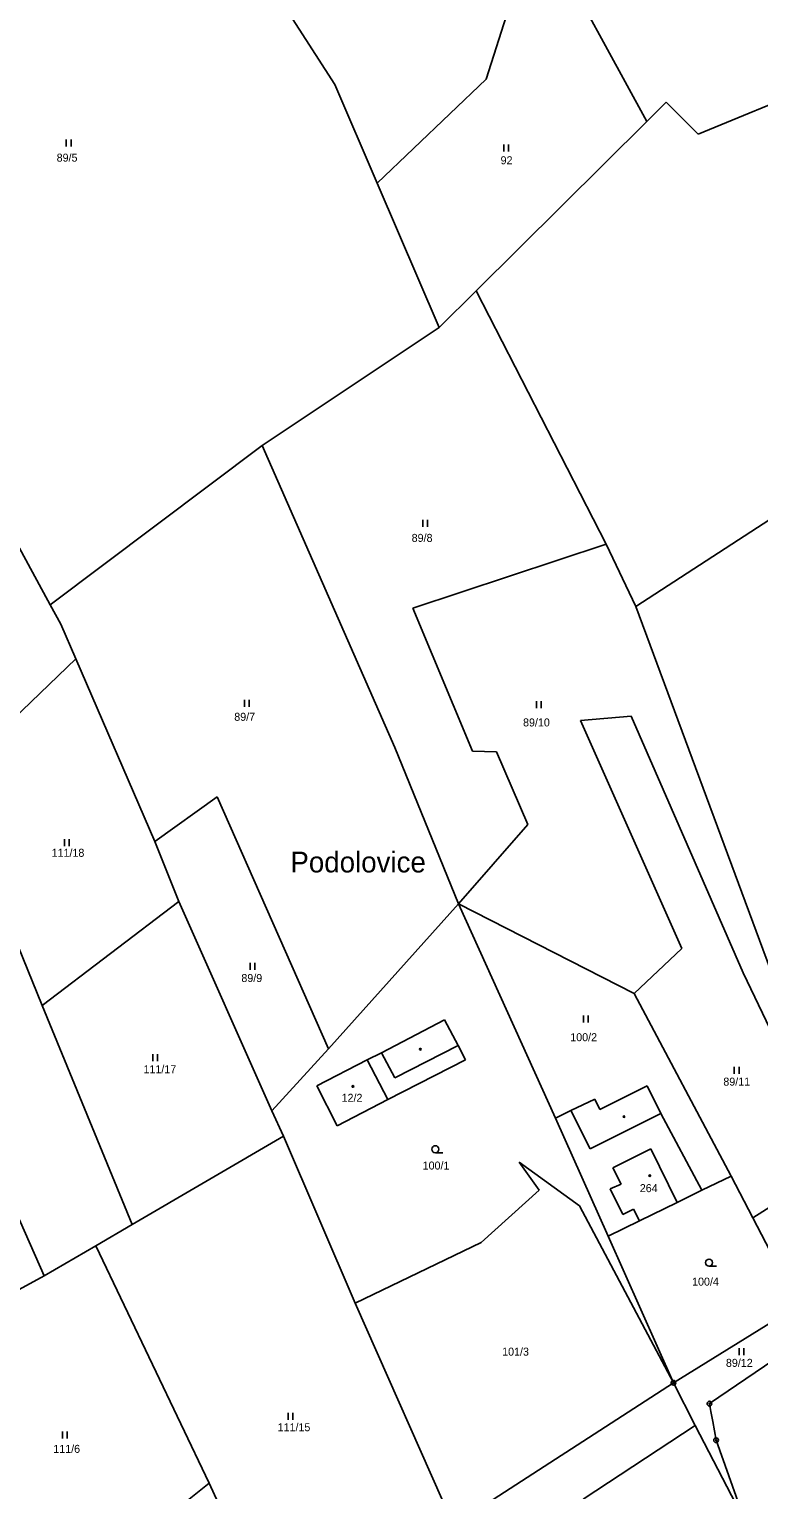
# Model space of a CAD drawing. Extents: x -445050 to -440454, y -1134563 to -1129741.
# Drawn here: x -441737.9 to -441582.9, y -1130227.9 to -1129917.7 of the extents above; entities that cross this region are included whole.
import ezdxf

# ---------------------------------------------------------------- set-up
doc = ezdxf.new("R2010")
doc.units = 0
for name, color, linetype in [('Vrstva 1', 7, 'Continuous'), ('Vrstva 15', 7, 'Continuous'), ('Vrstva 18', 7, 'Continuous'), ('Vrstva 19', 7, 'Continuous'), ('Vrstva 24', 7, 'Continuous'), ('Vrstva 25', 7, 'Continuous'), ('Vrstva 3', 7, 'Continuous'), ('Vrstva 37', 7, 'Continuous'), ('Vrstva 4', 7, 'Continuous'), ('Vrstva 6', 7, 'Continuous')]:
    doc.layers.add(name, color=color, linetype=linetype)

msp = doc.modelspace()

# ---------------------------------------------------------------- linework, layer by layer
at = {"layer": 'Vrstva 1'}
for p, q in [((-441750.25, -1130147.44), (-441734.78, -1130182.52)), ((-441574.56, -1130188.81), (-441584.21, -1130170.2)), ((-441601.07, -1130205.21), (-441574.56, -1130188.81)), ((-441571.71, -1130194.88), (-441593.42, -1130209.64)), ((-441593.42, -1130209.64), (-441593.12, -1130211.31)), ((-441593.12, -1130211.31), (-441592.73, -1130213.46)), ((-441592.73, -1130213.46), (-441592.01, -1130217.41)), ((-441596.42, -1130214.25), (-441585.86, -1130234.77)), ((-441592.01, -1130217.41), (-441585.86, -1130234.77))]:
    msp.add_line(p, q, dxfattribs=at)
for points in [[(-441742.8, -1130022.71), (-441733.46, -1130039.96)], [(-441733.46, -1130039.96), (-441731.23, -1130044.08)], [(-441731.23, -1130044.08), (-441728.06, -1130051.4)], [(-441728.06, -1130051.4), (-441711.25, -1130090.21)], [(-441711.25, -1130090.21), (-441706.15, -1130102.94)], [(-441706.15, -1130102.94), (-441686.38, -1130147.47)], [(-441646.7, -1130103.47), (-441674.35, -1130134.24)], [(-441626.13, -1130148.99), (-441646.7, -1130103.47)], [(-441609.42, -1130122.49), (-441646.7, -1130103.47)], [(-441588.84, -1130161.29), (-441609.42, -1130122.49)], [(-441649.68, -1130128.14), (-441663.11, -1130135.09)], [(-441646.83, -1130133.54), (-441649.68, -1130128.14)], [(-441674.35, -1130134.24), (-441686.38, -1130147.47)], [(-441663.11, -1130135.09), (-441666.1, -1130136.63)], [(-441645.26, -1130136.62), (-441646.83, -1130133.54)], [(-441666.1, -1130136.63), (-441676.83, -1130142.15)], [(-441661.75, -1130145.01), (-441645.26, -1130136.62)], [(-441676.83, -1130142.15), (-441672.51, -1130150.64)], [(-441606.67, -1130142.15), (-441616.69, -1130147.14)], [(-441603.76, -1130148.01), (-441606.67, -1130142.15)], [(-441672.51, -1130150.64), (-441661.75, -1130145.01)], [(-441617.78, -1130144.93), (-441622.84, -1130147.39)], [(-441616.69, -1130147.14), (-441617.78, -1130144.93)], [(-441686.38, -1130147.47), (-441683.92, -1130152.85)], [(-441622.84, -1130147.39), (-441626.13, -1130148.99)], [(-441595.04, -1130164.32), (-441603.76, -1130148.01)], [(-441614.95, -1130174.07), (-441626.13, -1130148.99)], [(-441683.92, -1130152.85), (-441668.65, -1130188.29)], [(-441621.04, -1130167.61), (-441633.83, -1130158.34)], [(-441633.83, -1130158.34), (-441629.62, -1130164.31)], [(-441629.62, -1130164.31), (-441641.95, -1130175.42)], [(-441600.29, -1130166.89), (-441595.04, -1130164.32)], [(-441595.04, -1130164.32), (-441588.84, -1130161.29)], [(-441584.21, -1130170.2), (-441588.84, -1130161.29)], [(-441608.3, -1130170.81), (-441600.29, -1130166.89)], [(-441601.07, -1130205.21), (-441621.04, -1130167.61)], [(-441614.95, -1130174.07), (-441608.3, -1130170.81)], [(-441641.95, -1130175.42), (-441668.65, -1130188.29)], [(-441601.07, -1130205.21), (-441614.95, -1130174.07)], [(-441734.78, -1130182.52), (-441765.82, -1130199.44)], [(-441668.65, -1130188.29), (-441647.79, -1130235.47)], [(-441601.07, -1130205.21), (-441647.79, -1130235.47)], [(-441596.42, -1130214.25), (-441601.07, -1130205.21)], [(-441712.43, -1130236.73), (-441699.67, -1130226.51)], [(-441699.67, -1130226.51), (-441687.84, -1130252.36)]]:
    msp.add_lwpolyline(points, dxfattribs=at)
at = {"layer": 'Vrstva 24'}
for centre, radius in [((-441601.07, -1130205.21), 0.5), ((-441601.07, -1130205.21), 0.1), ((-441593.42, -1130209.64), 0.5), ((-441593.42, -1130209.64), 0.1), ((-441592.01, -1130217.41), 0.5), ((-441592.01, -1130217.41), 0.1)]:
    msp.add_circle(centre, radius, dxfattribs=at)
at = {"layer": 'Vrstva 25'}
for p, q in [((-441730.05, -1129942.63), (-441730.05, -1129941.13)), ((-441729.05, -1129942.63), (-441729.05, -1129941.13)), ((-441637.13, -1129943.67), (-441637.13, -1129942.17)), ((-441636.13, -1129943.67), (-441636.13, -1129942.17)), ((-441654.32, -1130023.39), (-441654.32, -1130021.89)), ((-441653.32, -1130023.39), (-441653.32, -1130021.89)), ((-441692.19, -1130061.61), (-441692.19, -1130060.11)), ((-441691.19, -1130061.61), (-441691.19, -1130060.11)), ((-441630.19, -1130061.94), (-441630.19, -1130060.44)), ((-441629.19, -1130061.94), (-441629.19, -1130060.44)), ((-441730.45, -1130091.21), (-441730.45, -1130089.71)), ((-441729.45, -1130091.21), (-441729.45, -1130089.71)), ((-441691, -1130117.51), (-441691, -1130116.01)), ((-441690, -1130117.51), (-441690, -1130116.01)), ((-441620.16, -1130128.67), (-441620.16, -1130127.17)), ((-441619.16, -1130128.67), (-441619.16, -1130127.17)), ((-441711.66, -1130136.91), (-441711.66, -1130135.41)), ((-441710.66, -1130136.91), (-441710.66, -1130135.41)), ((-441588.14, -1130139.61), (-441588.14, -1130138.11)), ((-441587.14, -1130139.61), (-441587.14, -1130138.11)), ((-441651.65, -1130156.34), (-441650.05, -1130156.34)), ((-441593.5, -1130180.44), (-441591.9, -1130180.44)), ((-441587.11, -1130199.32), (-441587.11, -1130197.82)), ((-441586.11, -1130199.32), (-441586.11, -1130197.82)), ((-441682.95, -1130213.1), (-441682.95, -1130211.6)), ((-441681.95, -1130213.1), (-441681.95, -1130211.6)), ((-441730.87, -1130217.03), (-441730.87, -1130215.53)), ((-441729.87, -1130217.03), (-441729.87, -1130215.53))]:
    msp.add_line(p, q, dxfattribs=at)
for centre, radius in [((-441654.85, -1130134.35), 0.175), ((-441669.17, -1130142.26), 0.175), ((-441611.58, -1130148.67), 0.175), ((-441651.65, -1130155.59), 0.75), ((-441606.09, -1130161.21), 0.175), ((-441593.5, -1130179.69), 0.75)]:
    msp.add_circle(centre, radius, dxfattribs=at)
at = {"layer": 'Vrstva 3'}
for points in [[(-441666.1, -1130136.63), (-441676.83, -1130142.15)], [(-441666.1, -1130136.63), (-441661.75, -1130145.01)], [(-441676.83, -1130142.15), (-441672.51, -1130150.64)], [(-441672.51, -1130150.64), (-441661.75, -1130145.01)], [(-441605.84, -1130155.54), (-441613.94, -1130159.58)], [(-441600.29, -1130166.89), (-441605.84, -1130155.54)], [(-441613.94, -1130159.58), (-441612.21, -1130162.99)], [(-441612.21, -1130162.99), (-441614.51, -1130164.03)], [(-441614.51, -1130164.03), (-441611.83, -1130169.43)], [(-441608.3, -1130170.81), (-441600.29, -1130166.89)], [(-441611.83, -1130169.43), (-441609.59, -1130168.31)], [(-441609.59, -1130168.31), (-441608.3, -1130170.81)]]:
    msp.add_lwpolyline(points, dxfattribs=at)
at = {"layer": 'Vrstva 37'}
for centre in [(-441669.17, -1130142.26), (-441606.09, -1130161.21)]:
    msp.add_circle(centre, 0.175, dxfattribs=at)
at = {"layer": 'Vrstva 4'}
for points in [[(-441663.11, -1130135.09), (-441660.26, -1130140.44)], [(-441660.26, -1130140.44), (-441646.83, -1130133.54)], [(-441666.1, -1130136.63), (-441661.75, -1130145.01)], [(-441618.76, -1130155.48), (-441622.84, -1130147.39)], [(-441603.76, -1130148.01), (-441618.76, -1130155.48)], [(-441605.84, -1130155.54), (-441613.94, -1130159.58)], [(-441600.29, -1130166.89), (-441605.84, -1130155.54)], [(-441613.94, -1130159.58), (-441612.21, -1130162.99)], [(-441612.21, -1130162.99), (-441614.51, -1130164.03)], [(-441614.51, -1130164.03), (-441611.83, -1130169.43)], [(-441611.83, -1130169.43), (-441609.59, -1130168.31)], [(-441609.59, -1130168.31), (-441608.3, -1130170.81)]]:
    msp.add_lwpolyline(points, dxfattribs=at)
at = {"layer": 'Vrstva 6'}
for points in [[(-441673.03, -1129929.43), (-441700.5, -1129886.72)], [(-441630.11, -1129894.56), (-441640.87, -1129928.28)], [(-441628.48, -1129897.43), (-441606.73, -1129937.28)], [(-441546.94, -1129919.91), (-441595.83, -1129939.98)], [(-441640.87, -1129928.28), (-441664.02, -1129950.39)], [(-441673.03, -1129929.43), (-441664.02, -1129950.39)], [(-441602.61, -1129933.19), (-441606.73, -1129937.28)], [(-441602.61, -1129933.19), (-441595.83, -1129939.98)], [(-441606.73, -1129937.28), (-441643.01, -1129973.28)], [(-441664.02, -1129950.39), (-441650.85, -1129981.05)], [(-441643.01, -1129973.28), (-441650.85, -1129981.05)], [(-441643.01, -1129973.28), (-441615.33, -1130027.07)], [(-441650.85, -1129981.05), (-441688.47, -1130006.1)], [(-441688.47, -1130006.1), (-441733.46, -1130039.96)], [(-441660.23, -1130070.26), (-441688.47, -1130006.1)], [(-441609.05, -1130040.34), (-441569.72, -1130014.77)], [(-441615.33, -1130027.07), (-441656.42, -1130040.64)], [(-441615.33, -1130027.07), (-441609.05, -1130040.34)], [(-441656.42, -1130040.64), (-441643.78, -1130071.04)], [(-441609.05, -1130040.34), (-441579.73, -1130119.37)], [(-441754.73, -1130077.09), (-441728.06, -1130051.4)], [(-441620.84, -1130064.5), (-441610.04, -1130063.64)], [(-441599.28, -1130112.98), (-441620.84, -1130064.5)], [(-441610.04, -1130063.64), (-441586.26, -1130118.12)], [(-441646.7, -1130103.47), (-441660.23, -1130070.26)], [(-441643.78, -1130071.04), (-441638.68, -1130071.2)], [(-441638.68, -1130071.2), (-441631.99, -1130086.63)], [(-441754.73, -1130077.09), (-441735.19, -1130125.04)], [(-441711.25, -1130090.21), (-441698.01, -1130080.71)], [(-441698.01, -1130080.71), (-441674.35, -1130134.24)], [(-441631.99, -1130086.63), (-441646.7, -1130103.47)], [(-441706.15, -1130102.94), (-441735.19, -1130125.04)], [(-441609.42, -1130122.49), (-441599.28, -1130112.98)], [(-441586.26, -1130118.12), (-441566.66, -1130159.02)], [(-441735.19, -1130125.04), (-441716.05, -1130171.59)], [(-441716.05, -1130171.59), (-441683.92, -1130152.85)], [(-441566.66, -1130159.02), (-441584.21, -1130170.2)], [(-441723.81, -1130176.12), (-441716.05, -1130171.59)], [(-441734.78, -1130182.52), (-441723.81, -1130176.12)], [(-441723.81, -1130176.12), (-441699.67, -1130226.51)], [(-441596.42, -1130214.25), (-441620.27, -1130229.96)]]:
    msp.add_lwpolyline(points, dxfattribs=at)

# ---------------------------------------------------------------- texts
at = {"layer": 'Vrstva 15'}
msp.add_text('Podolovice', height=4.4, dxfattribs=at).set_placement((-441682.45, -1130096.8))
at = {"layer": 'Vrstva 18'}
for s, p in [('89/5', (-441732.1, -1129945.82)), ('92', (-441637.79, -1129946.38)), ('89/8', (-441656.68, -1130026.59)), ('89/7', (-441694.37, -1130064.59)), ('89/10', (-441633.02, -1130065.79)), ('111/18', (-441733.17, -1130093.48)), ('89/9', (-441692.86, -1130120.08)), ('100/2', (-441622.99, -1130132.65)), ('111/17', (-441713.65, -1130139.44)), ('89/11', (-441590.47, -1130142.09)), ('100/1', (-441654.35, -1130159.91)), ('100/4', (-441597.11, -1130184.57)), ('101/3', (-441637.46, -1130199.44)), ('89/12', (-441589.92, -1130201.82)), ('111/15', (-441685.16, -1130215.5)), ('111/6', (-441732.81, -1130220.09))]:
    msp.add_text(s, height=1.7, dxfattribs=at).set_placement(p)
at = {"layer": 'Vrstva 19'}
for s, p in [('12/2', (-441671.57, -1130145.52)), ('264', (-441608.22, -1130164.71))]:
    msp.add_text(s, height=1.7, dxfattribs=at).set_placement(p)

doc.saveas('drawing.dxf')
